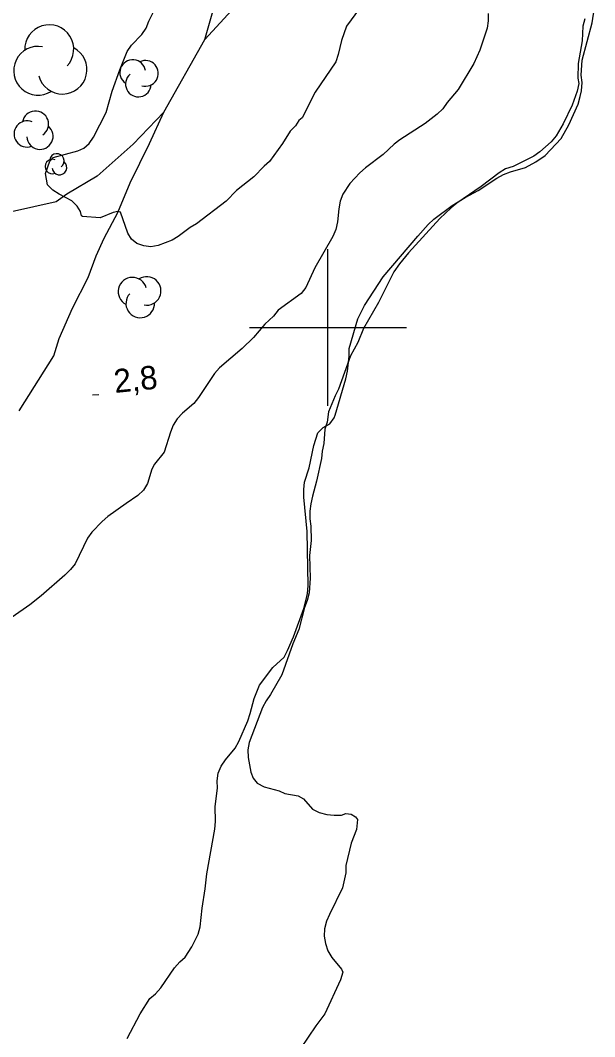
# Model space of a CAD drawing. Extents: x 336540 to 340074, y 5572036 to 5573747.
# Drawn here: x 338560.8 to 338634, y 5572309.5 to 5572439.2 of the extents above; entities that cross this region are included whole.
import ezdxf

# ---------------------------------------------------------------- set-up
doc = ezdxf.new("R2010")
doc.units = 0
for name, color, linetype in [('Niveau 2', 7, 'Continuous'), ('Niveau 22', 7, 'Continuous'), ('Niveau 3', 7, 'Continuous'), ('Niveau 4', 7, 'Continuous'), ('Niveau 44', 7, 'Continuous'), ('Niveau 61', 7, 'Continuous')]:
    doc.layers.add(name, color=color, linetype=linetype)

msp = doc.modelspace()

# ---------------------------------------------------------------- linework, layer by layer
at = {"layer": 'Niveau 2'}
for points in [[(338568.7, 5572414.16), (338568.59, 5572414.27), (338568.46, 5572414.83), (338568, 5572415.49), (338567.32, 5572416.15), (338565.73, 5572417.01), (338564.93, 5572417.55), (338564.24, 5572418.21), (338563.99, 5572419.66), (338564.53, 5572421.24), (338564.97, 5572421.7), (338568.1, 5572422.55), (338568.89, 5572422.91), (338569.55, 5572423.48), (338570.1, 5572424.28), (338571.73, 5572427.45), (338572.47, 5572430.16), (338573.44, 5572432.87), (338574.41, 5572435.25), (338574.96, 5572436.05), (338576.28, 5572437.42), (338576.83, 5572438.22), (338577.15, 5572439.12), (338578.57, 5572441.96)], [(338604.03, 5572440.73), (338602.38, 5572438.45), (338601.73, 5572436.64), (338601.32, 5572434.83), (338600.99, 5572433.93), (338598.36, 5572430.06), (338596.73, 5572426.77), (338596.28, 5572426.43), (338595.85, 5572425.74), (338595.18, 5572425.06), (338594.2, 5572423.47), (338592.55, 5572421.19), (338591.88, 5572420.61), (338590.56, 5572419.24), (338588.34, 5572417.51), (338587.01, 5572416.13), (338583.23, 5572413.25), (338582.45, 5572412.78), (338580.9, 5572411.63), (338580.12, 5572411.16), (338578.33, 5572410.45), (338577.43, 5572410.32), (338576.53, 5572410.41), (338575.63, 5572410.73), (338574.94, 5572411.27), (338574.48, 5572412.05), (338573.53, 5572414.71), (338573.19, 5572414.82), (338572.63, 5572414.69), (338570.95, 5572413.99), (338568.7, 5572414.16)], [(338620.42, 5572440.1), (338620.44, 5572439.14), (338620.29, 5572438.19), (338619.38, 5572435.42), (338618.62, 5572433.72), (338616.59, 5572430.36), (338615.21, 5572428.71), (338614.66, 5572427.91), (338613.94, 5572427.22), (338612.38, 5572426.06), (338609.15, 5572423.97), (338608.43, 5572423.39), (338607.05, 5572422.07), (338604.77, 5572420.4), (338604.05, 5572419.76), (338602.77, 5572418.39), (338601.9, 5572417.02), (338601.57, 5572416.12), (338601.37, 5572415.16), (338601.23, 5572413.48), (338601.02, 5572412.52), (338600.64, 5572411.61), (338598.34, 5572407.64), (338597.2, 5572405.09), (338596.6, 5572404.34), (338593.65, 5572402.2), (338593.04, 5572401.46), (338591.94, 5572400.43), (338590.5, 5572398.71), (338589.06, 5572397.34), (338586.18, 5572394.86), (338585.52, 5572394.12), (338583.49, 5572391.05), (338582.88, 5572390.3), (338581.44, 5572389.09), (338580.77, 5572388.35), (338580.28, 5572387.55), (338579.9, 5572386.65), (338579.1, 5572384.11), (338577.89, 5572382.57), (338577.56, 5572381.94), (338576.98, 5572380.08), (338576.49, 5572379.23), (338575.77, 5572378.54), (338574.26, 5572377.56), (338571.93, 5572375.88), (338571.21, 5572375.25), (338569.88, 5572373.87), (338569.33, 5572373.13), (338567.76, 5572369.84), (338567.15, 5572369.1), (338566.43, 5572368.41), (338563.44, 5572365.77), (338561.99, 5572364.62), (338559.71, 5572363.05)], [(338632.76, 5572439.41), (338632.49, 5572438.45), (338632.41, 5572436.59), (338631.9, 5572433.72)], [(338631.9, 5572433.72), (338631.87, 5572431.81), (338632, 5572431.14), (338631.79, 5572430.18), (338631.14, 5572428.37), (338630, 5572425.98), (338629.12, 5572424.45), (338628.46, 5572423.7), (338627.02, 5572422.44), (338626.24, 5572421.86), (338623.61, 5572420.56), (338622.66, 5572420.26), (338621.82, 5572419.74), (338619.54, 5572418), (338616.42, 5572415.86), (338615.7, 5572415.28), (338614.26, 5572413.9), (338610.27, 5572409.55), (338609.11, 5572408.12), (338608.4, 5572407.09), (338606.44, 5572403.18), (338604.52, 5572399.88), (338603.82, 5572398.07), (338602.89, 5572396.37), (338601.33, 5572392.12), (338600.9, 5572391.27), (338600.09, 5572389.23), (338599.88, 5572387.94), (338599.62, 5572387.03), (338599.48, 5572385.18), (338599.27, 5572384.22), (338599.18, 5572383.27), (338598.55, 5572380.39), (338598.02, 5572378.47), (338597.81, 5572377.51), (338597.71, 5572376.56), (338597.68, 5572375.6), (338597.8, 5572374.65), (338597.84, 5572372.8), (338597.64, 5572370.89), (338597.75, 5572368.03), (338597.61, 5572366.12), (338597.35, 5572365.16), (338597.03, 5572364.26), (338596.29, 5572361.44), (338595.53, 5572359.63), (338594.13, 5572355.67), (338592.66, 5572353.17), (338592.11, 5572352.37), (338591.67, 5572351.52), (338589.95, 5572347.05), (338589.79, 5572346.1), (338589.81, 5572345.14), (338590.18, 5572343.25), (338590.48, 5572342.47), (338590.99, 5572341.86), (338591.85, 5572341.38), (338593.77, 5572340.86), (338594.51, 5572340.54), (338596.2, 5572340.24), (338596.89, 5572339.86), (338598.04, 5572338.54), (338598.89, 5572338.11), (338599.85, 5572337.85), (338600.81, 5572337.76), (338601.71, 5572337.78), (338602.27, 5572337.96), (338602.95, 5572337.87), (338603.52, 5572337.54), (338603.75, 5572337.21), (338603.66, 5572335.92), (338602.95, 5572334.17), (338602.27, 5572331.35), (338602.29, 5572330.4), (338601.87, 5572328.48), (338600.18, 5572325.08), (338599.8, 5572324.23), (338599.54, 5572323.27), (338599.5, 5572322.32), (338599.68, 5572321.37), (338599.98, 5572320.43), (338600.5, 5572319.6), (338601.71, 5572318.11), (338601.89, 5572317.72), (338601.62, 5572316.76), (338599.61, 5572312.4), (338598.46, 5572310.87), (338596.48, 5572307.96)]]:
    msp.add_lwpolyline(points, dxfattribs=at)
at = {"layer": 'Niveau 22'}
for points in [[(338588.19, 5572441.01), (338584.32, 5572436.78), (338585.33, 5572440.34)], [(338579.07, 5572427.49), (338584.32, 5572436.78)], [(338560.64, 5572389.36), (338565.03, 5572396.39), (338565.71, 5572398.6), (338567.41, 5572402.49), (338569.43, 5572406.4), (338570.45, 5572409.17), (338571.47, 5572411.4), (338573.22, 5572414.68), (338574.79, 5572418.47), (338577.26, 5572423.49), (338579.07, 5572427.49), (338575.16, 5572423.41), (338570.57, 5572419.31), (338566.72, 5572417.04), (338565.35, 5572416.04), (338559.66, 5572414.76)]]:
    msp.add_lwpolyline(points, dxfattribs=at)
at = {"layer": 'Niveau 3'}
msp.add_line((338569.97, 5572391.39), (338570.78, 5572391.47), dxfattribs=at)
at = {"layer": 'Niveau 4'}
msp.add_lwpolyline([(338574.39, 5572309.26), (338576.05, 5572312.41), (338577.3, 5572314.34), (338578.02, 5572314.97), (338578.69, 5572315.71), (338580.43, 5572318.28), (338581.09, 5572319.02), (338581.81, 5572319.65), (338582.64, 5572320.96), (338583.44, 5572322.55), (338583.7, 5572323.51), (338583.94, 5572325.87), (338584.35, 5572328.34), (338584.54, 5572330.25), (338585.57, 5572335.99), (338585.67, 5572336.94), (338585.63, 5572338.85), (338585.93, 5572341.21), (338585.86, 5572342.16), (338586.01, 5572343.12), (338586.39, 5572344.02), (338586.94, 5572344.82), (338588.15, 5572346.31), (338588.64, 5572347.16), (338589.78, 5572349.82), (338590.1, 5572350.72), (338590.57, 5572352.64), (338591.28, 5572354.34), (338592.98, 5572356.62), (338594.42, 5572357.93), (338594.86, 5572358.78), (338595.62, 5572360.54), (338596.91, 5572364.15), (338597.17, 5572365.11), (338597.38, 5572366.07), (338597.48, 5572367.03), (338597.36, 5572373.98), (338596.92, 5572378.36), (338596.91, 5572379.32), (338597, 5572380.27), (338597.59, 5572382.08), (338598.22, 5572384.96), (338598.7, 5572386.54), (338599.38, 5572387.26), (338600.23, 5572387.72), (338600.78, 5572388.46), (338600.94, 5572388.8), (338602.29, 5572393.47), (338602.49, 5572394.43), (338602.72, 5572396.36), (338602.71, 5572397.32), (338603.83, 5572401.1), (338604.64, 5572402.8), (338607.06, 5572406.45), (338611.48, 5572411.65), (338612.8, 5572413.14), (338613.52, 5572413.83), (338615.86, 5572415.57), (338617.48, 5572416.61), (338619.15, 5572417.49), (338621.55, 5572419.06), (338622.39, 5572419.53), (338623.28, 5572419.88), (338625.19, 5572420.43), (338626.53, 5572421.13), (338627.68, 5572421.97), (338629.73, 5572424.14), (338630.71, 5572425.85), (338631.91, 5572428.52), (338632.17, 5572429.48), (338632.33, 5572430.21), (338632.43, 5572431.28), (338632.3, 5572432.23), (338632.43, 5572434.14), (338633.71, 5572438.89), (338634.01, 5572440.8)], dxfattribs=at)
at = {"layer": 'Niveau 44'}
for centre, radius, start, end in [((338564.46, 5572435.52), 3.12, 316.9008, 182.5894), ((338563.04, 5572432.77), 3.12, 79.7223, 302.4067), ((338566.15, 5572432.92), 3.12, 195.0546, 62.5117), ((338575.1, 5572432.54), 1.64, 8.7957, 236.2527), ((338576.73, 5572432.44), 1.64, 253.4634, 116.1477), ((338575.83, 5572431.08), 1.64, 130.6419, 356.3304), ((338562.7, 5572425.97), 1.67, 304.388, 170.0766), ((338561.64, 5572424.7), 1.67, 67.2095, 289.8938), ((338563.28, 5572424.41), 1.67, 182.5418, 49.9989), ((338564.86, 5572420.55), 0.925, 68.4865, 291.1708), ((338565.43, 5572421.27), 0.925, 305.665, 171.3536), ((338565.77, 5572420.42), 0.925, 183.8188, 51.2759), ((338575.07, 5572404.58), 1.82, 15.0738, 242.5309), ((338576.89, 5572404.67), 1.82, 259.7415, 122.4259), ((338576.06, 5572403.07), 1.82, 136.92, 2.6086)]:
    msp.add_arc(centre, radius, start, end, dxfattribs=at)
at = {"layer": 'Niveau 61'}
for points in [[(338600, 5572390), (338600, 5572410)], [(338590, 5572400), (338610, 5572400)]]:
    msp.add_lwpolyline(points, dxfattribs=at)

# ---------------------------------------------------------------- texts
at = {"layer": 'Niveau 3'}
msp.add_text('2,8    ', height=3, rotation=5.8894, dxfattribs=at).set_placement((338572.84, 5572391.64))

doc.saveas('drawing.dxf')
